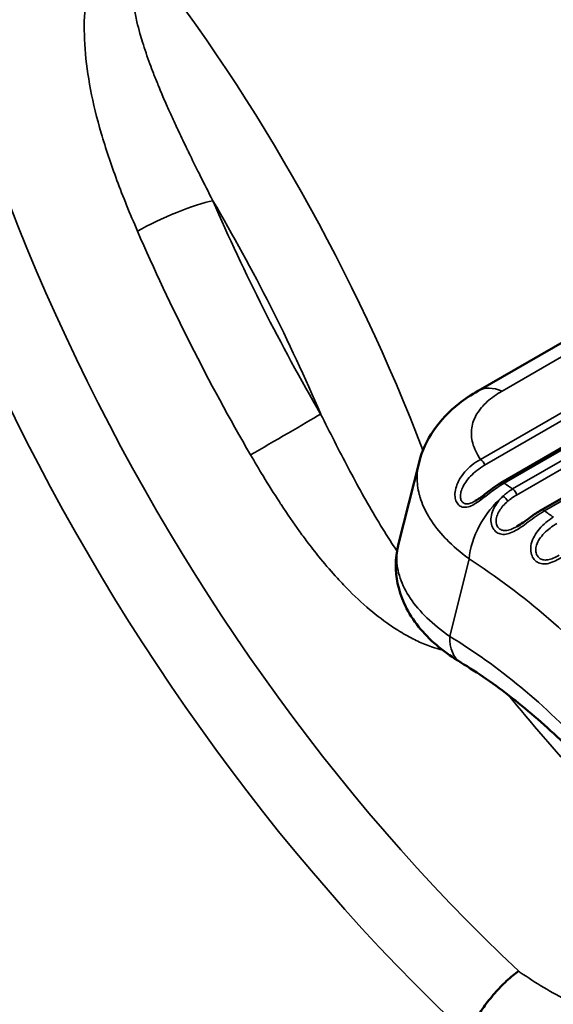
# Model space of a CAD drawing. Header units: millimetres. Extents: x 0 to 14369, y -869 to 2970.
# Tile 679 of 787: x 3648 to 3657, y 1800 to 1817. Entities that reach past the tile are written whole.
import ezdxf

# ---------------------------------------------------------------- set-up
doc = ezdxf.new("R2010")
doc.units = ezdxf.units.MM
doc.header["$LTSCALE"] = 10
doc.layers.add('Sichtbar (ISO)', color=7, linetype='Continuous', lineweight=50)
doc.layers.add('Sichtbar schmal (ISO)', color=7, linetype='Continuous', lineweight=35)

msp = doc.modelspace()

# ---------------------------------------------------------------- linework, layer by layer
at = {"layer": 'Sichtbar (ISO)'}
for p, q in [((3665.977, 1816.006), (3656.078, 1810.29)), ((3656.475, 1808.712), (3658.169, 1809.69)), ((3654.711, 1807.66), (3655.064, 1809.061)), ((3655.064, 1809.061), (3655.064, 1809.061)), ((3658.753, 1809.157), (3657.162, 1808.238)), ((3657.043, 1808.111), (3657.044, 1808.112)), ((3656.745, 1807.957), (3656.745, 1807.957))]:
    msp.add_line(p, q, dxfattribs=at)
msp.add_ellipse((3656.578, 1809.424), major_axis=(-0.5, 0.866), ratio=0.577348, start_param=0.000005, end_param=0.000037, dxfattribs=at)
for points, knots in [([(3655.064, 1809.061), (3655.113, 1809.258), (3655.201, 1809.446), (3655.435, 1809.785), (3655.584, 1809.938), (3655.854, 1810.151), (3655.962, 1810.224), (3656.078, 1810.29)], [0, 0, 0, 0, 0.0705665, 0.0705665, 0.1438994, 0.1438994, 0.1880251, 0.1880251, 0.1880251, 0.1880251]), ([(3656.03, 1808.398), (3656.056, 1808.413), (3656.082, 1808.43), (3656.138, 1808.47), (3656.168, 1808.493), (3656.244, 1808.552), (3656.29, 1808.588), (3656.382, 1808.654), (3656.429, 1808.685), (3656.475, 1808.712)], [0, 0, 0, 0, 0.00926043, 0.00926043, 0.02061232, 0.02061232, 0.0387134, 0.0387134, 0.05774775, 0.05774775, 0.05774775, 0.05774775]), ([(3656.745, 1807.957), (3656.782, 1807.979), (3656.819, 1808.004), (3656.898, 1808.059), (3656.94, 1808.09), (3657.043, 1808.164), (3657.103, 1808.205), (3657.162, 1808.238)], [0, 0, 0, 0, 0.01311529, 0.01311529, 0.02920419, 0.02920419, 0.05346736, 0.05346736, 0.05346736, 0.05346736]), ([(3655.78, 1805.622), (3655.513, 1805.784), (3655.278, 1805.972), (3654.998, 1806.303), (3654.916, 1806.423), (3654.792, 1806.661), (3654.746, 1806.779), (3654.661, 1807.107), (3654.65, 1807.331), (3654.693, 1807.582), (3654.701, 1807.621), (3654.711, 1807.66)], [0, 0, 0, 0, 0.1043089, 0.1043089, 0.1561435, 0.1561435, 0.2007499, 0.2007499, 0.2760111, 0.2760111, 0.2899648, 0.2899648, 0.2899648, 0.2899648]), ([(3657.968, 1803.807), (3657.827, 1803.957), (3657.685, 1804.103), (3657.397, 1804.382), (3657.252, 1804.516), (3656.959, 1804.771), (3656.812, 1804.893), (3656.517, 1805.124), (3656.369, 1805.233), (3656.074, 1805.438), (3655.926, 1805.533), (3655.78, 1805.622)], [3.4483206, 3.4483206, 3.4483206, 3.4483206, 3.5241303, 3.5241303, 3.59994, 3.59994, 3.6757497, 3.6757497, 3.7515593, 3.7515593, 3.827369, 3.827369, 3.827369, 3.827369]), ([(3656.776, 1800.313), (3656.71, 1800.266), (3656.64, 1800.209), (3656.57, 1800.145), (3656.501, 1800.08), (3656.431, 1800.008), (3656.364, 1799.932), (3656.297, 1799.855), (3656.233, 1799.774), (3656.176, 1799.693), (3656.118, 1799.612), (3656.067, 1799.53), (3656.024, 1799.451), (3655.981, 1799.373), (3655.946, 1799.298), (3655.922, 1799.229)], [0, 0, 0, 0, 0.2, 0.2, 0.2, 0.4, 0.4, 0.4, 0.6, 0.6, 0.6, 0.8, 0.8, 0.8, 1, 1, 1, 1])]:
    msp.add_open_spline(points, degree=3, knots=knots, dxfattribs=at)
msp.add_open_spline([(3656.03, 1808.397), (3656.03, 1808.398), (3656.03, 1808.398), (3656.03, 1808.398)], degree=3, dxfattribs=at)
at = {"layer": 'Sichtbar schmal (ISO)'}
for p, q in [((3666.389, 1816.001), (3656.49, 1810.285)), ((3658.382, 1810.418), (3656.12, 1809.112)), ((3658.452, 1810.317), (3656.19, 1809.011)), ((3656.528, 1808.705), (3658.222, 1809.683)), ((3656.673, 1808.604), (3658.314, 1809.551)), ((3656.738, 1808.499), (3658.379, 1809.446)), ((3658.812, 1809.146), (3657.221, 1808.228)), ((3655.591, 1806.069), (3655.927, 1807.403))]:
    msp.add_line(p, q, dxfattribs=at)
for centre, major_axis, ratio, start_param, end_param in [((3660.64, 1814.163), (11.341, -19.642), 0.57735, 3.926991, 5.198829), ((3661.347, 1814.571), (10.841, -18.776), 0.57735, 3.926991, 5.195045), ((3649.312, 1811.997), (-9.905, 17.156), 0.57735, 4.464494, 4.94306), ((3642.948, 1808.322), (9.905, -17.156), 0.57735, 1.301427, 1.801467), ((3650.814, 1813.15), (0.917, 0.398), 0.15934, 0.624661, 2.195457), ((3663.68, 1815.919), (10.341, -17.91), 0.57735, 4.515978, 4.715618), ((3642.241, 1807.914), (9.405, -16.29), 0.57735, 1.364417, 1.583993), ((3662.973, 1815.51), (10.841, -18.776), 0.57735, 4.515978, 4.715618), ((3656.578, 1809.424), (-0.5, 0.866), 0.577348, 5.622384, 6.283191), ((3652.666, 1809.482), (-0.865, -0.502), 0.002637, 0.955316, 2.526111), ((3656.122, 1809.03), (-0.05, 0.0866), 0.577353, 4.183267, 5.517491), ((3656.525, 1808.625), (-0.05, 0.0866), 0.57735, 5.45325, 6.283242), ((3658.336, 1809.187), (2.368, -0.513), 0.484677, 3.954843, 4.043916), ((3656.669, 1808.525), (0.05, -0.0866), 0.57735, 0.959636, 2.293852), ((3656.634, 1807.811), (-0.545, -0.838), 0.539871, 4.201494, 5.527353), ((3656.519, 1808.411), (0.0696, -0.0718), 0.451743, 0.901573, 2.174882), ((3657.212, 1808.152), (-0.05, 0.0866), 0.57735, 5.371204, 6.283205), ((3656.14, 1799.043), (6.055, -10.488), 0.57735, 2.211813, 2.229612), ((3642.918, 1808.324), (9.928, -17.196), 0.57735, 1.206632, 1.206634), ((3655.432, 1798.635), (5.555, -9.622), 0.57735, 1.941367, 2.29322), ((3656.298, 1806.478), (-0.518, -0.855), 0.563156, 5.509642, 6.283185), ((3655.432, 1798.635), (-4.61, 7.985), 0.57735, 5.094446, 5.473495), ((3664.105, 1816.164), (10.841, -18.776), 0.57735, 4.986449, 5.074689)]:
    msp.add_ellipse(centre, major_axis=major_axis, ratio=ratio, start_param=start_param, end_param=end_param, dxfattribs=at)
for points, knots in [([(3649.771, 1818.159), (3649.689, 1818.063), (3649.544, 1817.836), (3649.383, 1817.368), (3649.303, 1816.811), (3649.309, 1816.179), (3649.403, 1815.484), (3649.587, 1814.731), (3649.858, 1813.921), (3650.094, 1813.338), (3650.226, 1813.036)], [0.0000187, 0.0000187, 0.0000187, 0.0000187, 0.125, 0.25, 0.375, 0.5, 0.625, 0.75, 0.875, 1, 1, 1, 1]), ([(3651.521, 1813.559), (3651.445, 1813.707), (3651.373, 1813.851), (3651.304, 1813.989), (3651.299, 1813.999), (3651.293, 1814.01), (3651.288, 1814.02), (3651.225, 1814.147), (3651.164, 1814.269), (3651.107, 1814.386), (3651.098, 1814.406), (3651.089, 1814.425), (3651.079, 1814.444), (3651.028, 1814.55), (3650.98, 1814.651), (3650.934, 1814.748), (3650.922, 1814.774), (3650.909, 1814.801), (3650.897, 1814.827), (3650.857, 1814.913), (3650.819, 1814.997), (3650.781, 1815.081), (3650.766, 1815.115), (3650.751, 1815.148), (3650.736, 1815.182), (3650.702, 1815.258), (3650.669, 1815.335), (3650.636, 1815.413), (3650.618, 1815.456), (3650.6, 1815.499), (3650.582, 1815.543), (3650.554, 1815.613), (3650.525, 1815.683), (3650.498, 1815.754), (3650.477, 1815.807), (3650.457, 1815.861), (3650.438, 1815.914), (3650.415, 1815.977), (3650.393, 1816.039), (3650.371, 1816.101), (3650.35, 1816.164), (3650.33, 1816.225), (3650.311, 1816.286), (3650.295, 1816.338), (3650.28, 1816.388), (3650.266, 1816.438), (3650.248, 1816.505), (3650.23, 1816.571), (3650.215, 1816.636), (3650.205, 1816.677), (3650.196, 1816.718), (3650.188, 1816.759), (3650.173, 1816.831), (3650.16, 1816.903), (3650.151, 1816.974), (3650.146, 1817.005), (3650.143, 1817.036), (3650.139, 1817.067), (3650.132, 1817.144), (3650.128, 1817.218), (3650.128, 1817.286), (3650.129, 1817.307), (3650.129, 1817.326), (3650.13, 1817.345), (3650.133, 1817.417), (3650.142, 1817.48), (3650.155, 1817.536), (3650.157, 1817.546), (3650.16, 1817.556), (3650.162, 1817.566), (3650.178, 1817.624), (3650.2, 1817.673), (3650.225, 1817.712), (3650.227, 1817.715), (3650.229, 1817.718), (3650.231, 1817.722), (3650.259, 1817.762), (3650.291, 1817.792), (3650.326, 1817.812)], [0, 0, 0, 0, 0.071429, 0.071429, 0.071429, 0.076915, 0.076915, 0.076915, 0.142857, 0.142857, 0.142857, 0.153865, 0.153865, 0.153865, 0.214286, 0.214286, 0.214286, 0.230955, 0.230955, 0.230955, 0.285714, 0.285714, 0.285714, 0.307599, 0.307599, 0.307599, 0.357143, 0.357143, 0.357143, 0.384562, 0.384562, 0.384562, 0.428571, 0.428571, 0.428571, 0.461397, 0.461397, 0.461397, 0.5, 0.5, 0.5, 0.538753, 0.538753, 0.538753, 0.571429, 0.571429, 0.571429, 0.615187, 0.615187, 0.615187, 0.642857, 0.642857, 0.642857, 0.692307, 0.692307, 0.692307, 0.714286, 0.714286, 0.714286, 0.769464, 0.769464, 0.769464, 0.785714, 0.785714, 0.785714, 0.846161, 0.846161, 0.846161, 0.857143, 0.857143, 0.857143, 0.923084, 0.923084, 0.923084, 0.928571, 0.928571, 0.928571, 1, 1, 1, 1]), ([(3656.49, 1810.285), (3656.394, 1810.23), (3656.31, 1810.17), (3656.237, 1810.105), (3656.164, 1810.039), (3656.103, 1809.968), (3656.058, 1809.893), (3656.012, 1809.817), (3655.981, 1809.737), (3655.969, 1809.653), (3655.957, 1809.569), (3655.962, 1809.48), (3655.987, 1809.39), (3656.011, 1809.299), (3656.055, 1809.208), (3656.12, 1809.112)], [0.0000013, 0.0000013, 0.0000013, 0.0000013, 0.2, 0.2, 0.2, 0.4, 0.4, 0.4, 0.6, 0.6, 0.6, 0.8, 0.8, 0.8, 1, 1, 1, 1]), ([(3654.685, 1807.536), (3654.656, 1807.579), (3654.627, 1807.622), (3654.598, 1807.667), (3654.512, 1807.798), (3654.423, 1807.94), (3654.338, 1808.085), (3654.252, 1808.229), (3654.168, 1808.376), (3654.087, 1808.523), (3654.005, 1808.669), (3653.927, 1808.816), (3653.847, 1808.966), (3653.768, 1809.116), (3653.689, 1809.269), (3653.61, 1809.423), (3653.531, 1809.578), (3653.452, 1809.733), (3653.373, 1809.891)], [0.5146266, 0.5146266, 0.5146266, 0.5146266, 0.5454545, 0.5454545, 0.5454545, 0.6363636, 0.6363636, 0.6363636, 0.7272727, 0.7272727, 0.7272727, 0.8181818, 0.8181818, 0.8181818, 0.9090909, 0.9090909, 0.9090909, 0.9999976, 0.9999976, 0.9999976, 0.9999976]), ([(3652.168, 1809.191), (3652.24, 1809.066), (3652.312, 1808.945), (3652.384, 1808.827), (3652.477, 1808.672), (3652.571, 1808.524), (3652.664, 1808.38), (3652.673, 1808.366), (3652.683, 1808.352), (3652.692, 1808.338), (3652.8, 1808.173), (3652.908, 1808.016), (3653.016, 1807.866), (3653.064, 1807.8), (3653.112, 1807.735), (3653.16, 1807.672), (3653.231, 1807.578), (3653.302, 1807.488), (3653.373, 1807.401), (3653.469, 1807.284), (3653.564, 1807.173), (3653.66, 1807.069), (3653.696, 1807.03), (3653.732, 1806.991), (3653.767, 1806.954), (3653.9, 1806.816), (3654.032, 1806.689), (3654.165, 1806.574), (3654.296, 1806.46), (3654.428, 1806.358), (3654.559, 1806.267), (3654.596, 1806.242), (3654.632, 1806.218), (3654.668, 1806.194), (3654.756, 1806.138), (3654.843, 1806.088), (3654.929, 1806.043), (3655.007, 1806.002), (3655.084, 1805.966), (3655.16, 1805.935), (3655.2, 1805.919), (3655.24, 1805.904), (3655.279, 1805.89), (3655.345, 1805.867), (3655.409, 1805.848), (3655.472, 1805.832)], [0.0001857, 0.0001857, 0.0001857, 0.0001857, 0.0542576, 0.0542576, 0.0542576, 0.125, 0.125, 0.125, 0.1319984, 0.1319984, 0.1319984, 0.2138776, 0.2138776, 0.2138776, 0.25, 0.25, 0.25, 0.3034823, 0.3034823, 0.3034823, 0.375, 0.375, 0.375, 0.4016216, 0.4016216, 0.4016216, 0.5, 0.5, 0.5, 0.5976755, 0.5976755, 0.5976755, 0.625, 0.625, 0.625, 0.6905464, 0.6905464, 0.6905464, 0.75, 0.75, 0.75, 0.7811702, 0.7811702, 0.7811702, 0.8334423, 0.8334423, 0.8334423, 0.8334423]), ([(3655.064, 1809.061), (3655.048, 1808.998), (3655.038, 1808.933), (3655.033, 1808.869), (3655.032, 1808.848), (3655.031, 1808.828), (3655.031, 1808.808), (3655.03, 1808.709), (3655.042, 1808.61), (3655.068, 1808.51), (3655.073, 1808.492), (3655.078, 1808.474), (3655.083, 1808.456), (3655.115, 1808.351), (3655.162, 1808.244), (3655.225, 1808.137), (3655.233, 1808.123), (3655.242, 1808.11), (3655.25, 1808.096), (3655.321, 1807.982), (3655.409, 1807.87), (3655.513, 1807.76), (3655.52, 1807.753), (3655.528, 1807.745), (3655.535, 1807.738), (3655.646, 1807.624), (3655.774, 1807.513), (3655.918, 1807.409), (3655.921, 1807.407), (3655.924, 1807.405), (3655.927, 1807.403)], [0.4081718, 0.4081718, 0.4081718, 0.4081718, 0.4781616, 0.4781616, 0.4781616, 0.5, 0.5, 0.5, 0.6061757, 0.6061757, 0.6061757, 0.625, 0.625, 0.625, 0.7355397, 0.7355397, 0.7355397, 0.75, 0.75, 0.75, 0.8669784, 0.8669784, 0.8669784, 0.875, 0.875, 0.875, 0.9975, 0.9975, 0.9975, 1, 1, 1, 1]), ([(3656.12, 1809.112), (3656.067, 1809.084), (3656.017, 1809.05), (3655.972, 1809.014), (3655.927, 1808.977), (3655.887, 1808.938), (3655.852, 1808.898), (3655.817, 1808.857), (3655.787, 1808.815), (3655.762, 1808.773), (3655.738, 1808.73), (3655.719, 1808.687), (3655.705, 1808.646), (3655.692, 1808.604), (3655.684, 1808.564), (3655.682, 1808.526), (3655.68, 1808.488), (3655.683, 1808.454), (3655.691, 1808.423), (3655.699, 1808.393), (3655.712, 1808.367), (3655.728, 1808.346), (3655.744, 1808.325), (3655.764, 1808.31), (3655.787, 1808.3), (3655.81, 1808.29), (3655.837, 1808.286), (3655.866, 1808.289), (3655.895, 1808.291), (3655.927, 1808.3), (3655.961, 1808.314), (3655.995, 1808.329), (3656.031, 1808.35), (3656.068, 1808.375), (3656.106, 1808.4), (3656.146, 1808.43), (3656.185, 1808.46), (3656.224, 1808.49), (3656.262, 1808.521), (3656.299, 1808.549), (3656.337, 1808.578), (3656.372, 1808.604), (3656.41, 1808.63), (3656.448, 1808.656), (3656.488, 1808.682), (3656.528, 1808.705)], [0.0000001, 0.0000001, 0.0000001, 0.0000001, 0.0666667, 0.0666667, 0.0666667, 0.1333333, 0.1333333, 0.1333333, 0.2, 0.2, 0.2, 0.2666667, 0.2666667, 0.2666667, 0.3333333, 0.3333333, 0.3333333, 0.4, 0.4, 0.4, 0.4666667, 0.4666667, 0.4666667, 0.5333333, 0.5333333, 0.5333333, 0.6, 0.6, 0.6, 0.6666667, 0.6666667, 0.6666667, 0.7333333, 0.7333333, 0.7333333, 0.8, 0.8, 0.8, 0.8666667, 0.8666667, 0.8666667, 0.9333333, 0.9333333, 0.9333333, 1, 1, 1, 1]), ([(3656.19, 1809.011), (3656.143, 1808.984), (3656.099, 1808.954), (3656.059, 1808.922), (3656.018, 1808.891), (3655.982, 1808.858), (3655.95, 1808.825), (3655.918, 1808.791), (3655.89, 1808.757), (3655.866, 1808.723), (3655.843, 1808.689), (3655.824, 1808.656), (3655.81, 1808.623), (3655.795, 1808.59), (3655.785, 1808.559), (3655.78, 1808.53), (3655.775, 1808.501), (3655.774, 1808.474), (3655.777, 1808.451), (3655.78, 1808.428), (3655.787, 1808.408), (3655.797, 1808.392), (3655.807, 1808.376), (3655.821, 1808.364), (3655.837, 1808.356), (3655.854, 1808.349), (3655.873, 1808.346), (3655.895, 1808.347), (3655.917, 1808.349), (3655.942, 1808.356), (3655.969, 1808.367), (3655.988, 1808.375), (3656.009, 1808.385), (3656.03, 1808.397)], [0.0000003, 0.0000003, 0.0000003, 0.0000003, 0.0666667, 0.0666667, 0.0666667, 0.1333333, 0.1333333, 0.1333333, 0.2, 0.2, 0.2, 0.2666667, 0.2666667, 0.2666667, 0.3333333, 0.3333333, 0.3333333, 0.4, 0.4, 0.4, 0.4666667, 0.4666667, 0.4666667, 0.5333333, 0.5333333, 0.5333333, 0.6, 0.6, 0.6, 0.6666667, 0.6666667, 0.6666667, 0.7139033, 0.7139033, 0.7139033, 0.7139033]), ([(3656.506, 1808.478), (3656.519, 1808.49), (3656.532, 1808.502), (3656.546, 1808.514), (3656.56, 1808.526), (3656.574, 1808.537), (3656.588, 1808.547), (3656.602, 1808.558), (3656.616, 1808.568), (3656.63, 1808.577), (3656.644, 1808.586), (3656.659, 1808.595), (3656.673, 1808.604)], [0.0000003, 0.0000003, 0.0000003, 0.0000003, 0.25, 0.25, 0.25, 0.5, 0.5, 0.5, 0.75, 0.75, 0.75, 1, 1, 1, 1]), ([(3657.221, 1808.228), (3657.171, 1808.199), (3657.123, 1808.168), (3657.077, 1808.135), (3657.03, 1808.103), (3656.986, 1808.069), (3656.942, 1808.037), (3656.899, 1808.005), (3656.856, 1807.973), (3656.815, 1807.945), (3656.774, 1807.917), (3656.733, 1807.892), (3656.694, 1807.873), (3656.655, 1807.853), (3656.618, 1807.839), (3656.582, 1807.831), (3656.547, 1807.822), (3656.513, 1807.821), (3656.482, 1807.825), (3656.452, 1807.83), (3656.424, 1807.841), (3656.399, 1807.858), (3656.374, 1807.874), (3656.353, 1807.897), (3656.336, 1807.925), (3656.32, 1807.954), (3656.308, 1807.987), (3656.303, 1808.026), (3656.298, 1808.065), (3656.3, 1808.11), (3656.309, 1808.153), (3656.318, 1808.195), (3656.333, 1808.236), (3656.352, 1808.274), (3656.37, 1808.311), (3656.392, 1808.345), (3656.417, 1808.379), (3656.443, 1808.412), (3656.473, 1808.446), (3656.506, 1808.478)], [0, 0, 0, 0, 0.076923, 0.076923, 0.076923, 0.153846, 0.153846, 0.153846, 0.230769, 0.230769, 0.230769, 0.307692, 0.307692, 0.307692, 0.384615, 0.384615, 0.384615, 0.461538, 0.461538, 0.461538, 0.538462, 0.538462, 0.538462, 0.615385, 0.615385, 0.615385, 0.692308, 0.692308, 0.692308, 0.769231, 0.769231, 0.769231, 0.846154, 0.846154, 0.846154, 0.923077, 0.923077, 0.923077, 1, 1, 1, 1]), ([(3656.745, 1807.957), (3656.725, 1807.946), (3656.706, 1807.936), (3656.688, 1807.927), (3656.655, 1807.912), (3656.625, 1807.9), (3656.596, 1807.894), (3656.568, 1807.888), (3656.541, 1807.887), (3656.517, 1807.89), (3656.493, 1807.893), (3656.472, 1807.901), (3656.454, 1807.914), (3656.435, 1807.926), (3656.42, 1807.943), (3656.408, 1807.965), (3656.397, 1807.986), (3656.39, 1808.011), (3656.388, 1808.04), (3656.387, 1808.07), (3656.391, 1808.103), (3656.402, 1808.136), (3656.412, 1808.168), (3656.427, 1808.2), (3656.445, 1808.229), (3656.463, 1808.258), (3656.483, 1808.284), (3656.506, 1808.311), (3656.53, 1808.338), (3656.557, 1808.365), (3656.587, 1808.391)], [0.2637163, 0.2637163, 0.2637163, 0.2637163, 0.3076923, 0.3076923, 0.3076923, 0.3846154, 0.3846154, 0.3846154, 0.4615385, 0.4615385, 0.4615385, 0.5384615, 0.5384615, 0.5384615, 0.6153846, 0.6153846, 0.6153846, 0.6923077, 0.6923077, 0.6923077, 0.7692308, 0.7692308, 0.7692308, 0.8461538, 0.8461538, 0.8461538, 0.9230769, 0.9230769, 0.9230769, 1, 1, 1, 1]), ([(3656.587, 1808.391), (3656.599, 1808.401), (3656.611, 1808.412), (3656.624, 1808.421), (3656.636, 1808.431), (3656.649, 1808.44), (3656.661, 1808.449), (3656.674, 1808.458), (3656.687, 1808.467), (3656.7, 1808.475), (3656.712, 1808.483), (3656.725, 1808.491), (3656.738, 1808.499)], [0.0000003, 0.0000003, 0.0000003, 0.0000003, 0.25, 0.25, 0.25, 0.5, 0.5, 0.5, 0.75, 0.75, 0.75, 1, 1, 1, 1]), ([(3657.913, 1807.693), (3657.864, 1807.664), (3657.816, 1807.633), (3657.769, 1807.602), (3657.722, 1807.57), (3657.677, 1807.538), (3657.632, 1807.507), (3657.588, 1807.476), (3657.545, 1807.447), (3657.502, 1807.421), (3657.46, 1807.395), (3657.419, 1807.372), (3657.379, 1807.355), (3657.339, 1807.337), (3657.3, 1807.325), (3657.264, 1807.319), (3657.227, 1807.313), (3657.193, 1807.314), (3657.162, 1807.32), (3657.131, 1807.327), (3657.103, 1807.34), (3657.078, 1807.358), (3657.054, 1807.376), (3657.033, 1807.4), (3657.017, 1807.43), (3657.001, 1807.459), (3656.989, 1807.494), (3656.985, 1807.533), (3656.981, 1807.572), (3656.983, 1807.615), (3656.993, 1807.659), (3657.003, 1807.704), (3657.022, 1807.75), (3657.046, 1807.795), (3657.07, 1807.839), (3657.1, 1807.881), (3657.133, 1807.919), (3657.166, 1807.958), (3657.202, 1807.993), (3657.242, 1808.026), (3657.282, 1808.059), (3657.325, 1808.09), (3657.372, 1808.117)], [0, 0, 0, 0, 0.071429, 0.071429, 0.071429, 0.142857, 0.142857, 0.142857, 0.214286, 0.214286, 0.214286, 0.285714, 0.285714, 0.285714, 0.357143, 0.357143, 0.357143, 0.428571, 0.428571, 0.428571, 0.5, 0.5, 0.5, 0.571429, 0.571429, 0.571429, 0.642857, 0.642857, 0.642857, 0.714286, 0.714286, 0.714286, 0.785714, 0.785714, 0.785714, 0.857143, 0.857143, 0.857143, 0.928571, 0.928571, 0.928571, 1, 1, 1, 1]), ([(3657.47, 1807.463), (3657.436, 1807.443), (3657.403, 1807.426), (3657.372, 1807.413), (3657.339, 1807.399), (3657.307, 1807.39), (3657.278, 1807.385), (3657.249, 1807.381), (3657.223, 1807.381), (3657.198, 1807.386), (3657.174, 1807.39), (3657.153, 1807.4), (3657.134, 1807.414), (3657.116, 1807.427), (3657.101, 1807.445), (3657.09, 1807.467), (3657.078, 1807.489), (3657.072, 1807.515), (3657.07, 1807.545), (3657.069, 1807.574), (3657.074, 1807.606), (3657.085, 1807.64), (3657.096, 1807.674), (3657.113, 1807.71), (3657.136, 1807.744), (3657.159, 1807.779), (3657.186, 1807.812), (3657.216, 1807.843), (3657.247, 1807.874), (3657.279, 1807.902), (3657.315, 1807.93), (3657.351, 1807.958), (3657.39, 1807.984), (3657.432, 1808.009)], [0.2173011, 0.2173011, 0.2173011, 0.2173011, 0.2857143, 0.2857143, 0.2857143, 0.3571429, 0.3571429, 0.3571429, 0.4285714, 0.4285714, 0.4285714, 0.5, 0.5, 0.5, 0.5714286, 0.5714286, 0.5714286, 0.6428571, 0.6428571, 0.6428571, 0.7142857, 0.7142857, 0.7142857, 0.7857143, 0.7857143, 0.7857143, 0.8571429, 0.8571429, 0.8571429, 0.9285714, 0.9285714, 0.9285714, 1, 1, 1, 1]), ([(3655.591, 1806.069), (3655.444, 1806.171), (3655.312, 1806.278), (3655.2, 1806.387), (3655.087, 1806.497), (3654.993, 1806.608), (3654.916, 1806.722), (3654.838, 1806.836), (3654.779, 1806.953), (3654.74, 1807.07), (3654.7, 1807.186), (3654.68, 1807.302), (3654.68, 1807.416), (3654.68, 1807.499), (3654.691, 1807.581), (3654.711, 1807.66)], [0, 0, 0, 0, 0.125, 0.125, 0.125, 0.25, 0.25, 0.25, 0.375, 0.375, 0.375, 0.5, 0.5, 0.5, 0.5903075, 0.5903075, 0.5903075, 0.5903075]), ([(3656.776, 1800.313), (3656.786, 1800.306), (3656.795, 1800.299), (3656.805, 1800.292), (3657.068, 1800.108), (3657.344, 1799.944), (3657.634, 1799.798), (3657.709, 1799.76), (3657.785, 1799.723), (3657.863, 1799.688), (3658.047, 1799.603), (3658.237, 1799.525), (3658.432, 1799.454), (3658.642, 1799.377), (3658.858, 1799.309), (3659.077, 1799.251), (3659.111, 1799.241), (3659.145, 1799.233), (3659.179, 1799.224), (3659.411, 1799.165), (3659.645, 1799.116), (3659.883, 1799.078), (3660.043, 1799.052), (3660.204, 1799.031), (3660.367, 1799.015), (3660.431, 1799.008), (3660.495, 1799.002), (3660.559, 1798.997), (3660.781, 1798.98), (3661.005, 1798.971), (3661.228, 1798.97), (3661.384, 1798.97), (3661.54, 1798.974), (3661.696, 1798.981), (3661.762, 1798.984), (3661.829, 1798.988), (3661.895, 1798.993), (3662.115, 1799.008), (3662.334, 1799.031), (3662.551, 1799.062), (3662.702, 1799.083), (3662.852, 1799.108), (3663, 1799.136), (3663.065, 1799.148), (3663.129, 1799.161), (3663.193, 1799.174), (3663.406, 1799.219), (3663.617, 1799.271), (3663.824, 1799.331), (3663.966, 1799.372), (3664.106, 1799.415), (3664.244, 1799.463)], [0, 0, 0, 0, 0.004711, 0.004711, 0.004711, 0.1332465, 0.1332465, 0.1332465, 0.1666667, 0.1666667, 0.1666667, 0.2465793, 0.2465793, 0.2465793, 0.3333333, 0.3333333, 0.3333333, 0.3469046, 0.3469046, 0.3469046, 0.4383408, 0.4383408, 0.4383408, 0.5, 0.5, 0.5, 0.5242741, 0.5242741, 0.5242741, 0.6080837, 0.6080837, 0.6080837, 0.6666667, 0.6666667, 0.6666667, 0.6917394, 0.6917394, 0.6917394, 0.7751692, 0.7751692, 0.7751692, 0.8333333, 0.8333333, 0.8333333, 0.8585302, 0.8585302, 0.8585302, 0.9427349, 0.9427349, 0.9427349, 1, 1, 1, 1])]:
    msp.add_open_spline(points, degree=3, knots=knots, dxfattribs=at)

doc.saveas('drawing.dxf')
